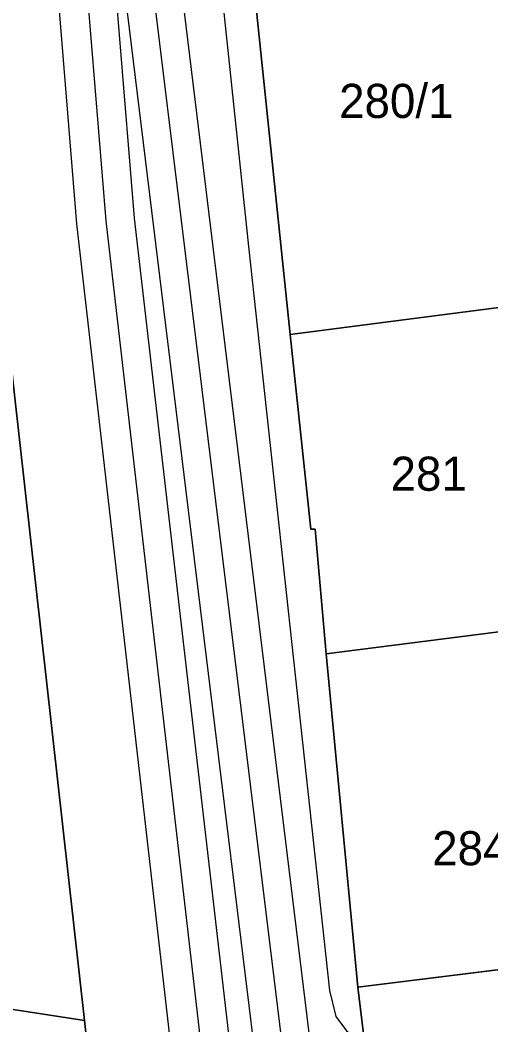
# Model space of a CAD drawing. Extents: x -263423 to -261326, y -1240067 to -1237864.
# Drawn here: x -263261.9 to -263234.3, y -1239094.9 to -1239036.1 of the extents above; entities that cross this region are included whole.
import ezdxf

# ---------------------------------------------------------------- set-up
doc = ezdxf.new("R2010")
doc.units = 0
for name, color, linetype in [('body_kn', 7, 'Continuous'), ('kladpar_druhypozemkov', 7, 'Continuous'), ('kladpar_hranice', 7, 'Continuous'), ('kladpar_parcelnecisla', 7, 'Continuous'), ('kladpar_plochy', 7, 'Continuous'), ('tarchy_linie', 7, 'Continuous'), ('zappar_hrandruhpozemk', 7, 'Continuous'), ('znacky', 7, 'Continuous')]:
    doc.layers.add(name, color=color, linetype=linetype)

msp = doc.modelspace()

# ---------------------------------------------------------------- linework, layer by layer
at = {"layer": 'body_kn'}
for p, q in [((-263255.19, -1239047.66), (-263255.19, -1239047.66)), ((-263258.57, -1239048), (-263258.57, -1239048)), ((-263256.88, -1239047.83), (-263256.88, -1239047.83)), ((-263248.51, -1239049.32), (-263248.51, -1239049.32)), ((-263246.07, -1239054.49), (-263246.07, -1239054.49)), ((-263244.87, -1239065.88), (-263244.87, -1239065.88)), ((-263244.62, -1239065.88), (-263244.62, -1239065.88)), ((-263243.97, -1239073.2), (-263243.97, -1239073.2)), ((-263243.97, -1239073.2), (-263243.97, -1239073.2)), ((-263243.77, -1239092.91), (-263243.77, -1239092.91)), ((-263242.12, -1239092.73), (-263242.12, -1239092.73)), ((-263242.12, -1239092.73), (-263242.12, -1239092.73)), ((-263258.11, -1239094.68), (-263258.11, -1239094.68)), ((-263243.4, -1239094.44), (-263243.4, -1239094.44))]:
    msp.add_line(p, q, dxfattribs=at)
at = {"layer": 'kladpar_druhypozemkov'}
for p, q in [((-263239.45, -1239039.66), (-263239.45, -1239039.66)), ((-263238.09, -1239061.9), (-263238.09, -1239061.9))]:
    msp.add_line(p, q, dxfattribs=at)
at = {"layer": 'kladpar_hranice'}
for points in [[(-263262.39, -1238919.82), (-263261.31, -1238920.2), (-263261.25, -1238921.09), (-263261, -1238923.63), (-263260.51, -1238928.2), (-263258.84, -1238943.49), (-263258.39, -1238943.49), (-263256.53, -1238960.88), (-263256.85, -1238960.88), (-263254.93, -1238978.01), (-263254.23, -1238983.5), (-263252.81, -1238994.72), (-263252.3, -1238998.75), (-263250.07, -1239016.31), (-263249, -1239026.55), (-263248.76, -1239028.97), (-263248.04, -1239035.52), (-263246.07, -1239054.49), (-263244.87, -1239065.88), (-263244.62, -1239065.88), (-263243.97, -1239073.2), (-263242.12, -1239092.73), (-263241.7, -1239096.1)], [(-263289.56, -1239009.83), (-263285.17, -1239008.51), (-263283.03, -1239027.67), (-263279.17, -1239028.98), (-263274.94, -1239030.4), (-263272.76, -1239031.14), (-263273.76, -1239034.03), (-263274.57, -1239033.75), (-263278.8, -1239032.32), (-263282.65, -1239031.02), (-263275.87, -1239091.98), (-263272.26, -1239092.53), (-263268.1, -1239093.16), (-263264.52, -1239093.7), (-263274.36, -1239005.27), (-263272.46, -1239004.69), (-263262.55, -1239093.99), (-263258.11, -1239094.68), (-263257.66, -1239098.85)], [(-263272.46, -1239004.69), (-263271.05, -1239004.26), (-263266.39, -1239020.81), (-263258.11, -1239094.68), (-263262.55, -1239093.99), (-263272.46, -1239004.69)], [(-263257.66, -1239098.85), (-263258.11, -1239094.68), (-263266.39, -1239020.81)], [(-263248.04, -1239035.52), (-263239.34, -1239034.36), (-263231.59, -1239033.45), (-263223.18, -1239032.5), (-263222.46, -1239038.67), (-263222.27, -1239040.3), (-263231.14, -1239041.29), (-263230.95, -1239042.95), (-263232.77, -1239043.15), (-263232.1, -1239049.82), (-263231.53, -1239049.77), (-263231.22, -1239052.57), (-263231.44, -1239052.59), (-263246.07, -1239054.49), (-263248.04, -1239035.52)], [(-263243.97, -1239073.2), (-263244.62, -1239065.88), (-263244.87, -1239065.88), (-263246.07, -1239054.49), (-263231.44, -1239052.59), (-263230.91, -1239057.59), (-263230.68, -1239057.57), (-263229.38, -1239069.43), (-263229.76, -1239069.48), (-263229.6, -1239071), (-263231.1, -1239071.19), (-263231.06, -1239071.57), (-263232.03, -1239071.67), (-263243.97, -1239073.2)], [(-263242.12, -1239092.73), (-263243.97, -1239073.2), (-263232.03, -1239071.67), (-263231.07, -1239079.72), (-263229.7, -1239079.56), (-263229.68, -1239078.92), (-263229.46, -1239078.34), (-263228.97, -1239077.79), (-263228.42, -1239077.48), (-263226.78, -1239077.29), (-263226.18, -1239077.46), (-263225.58, -1239077.88), (-263225.21, -1239078.38), (-263225.04, -1239079.01), (-263204.77, -1239076.61), (-263203.46, -1239087.91), (-263242.12, -1239092.73)], [(-263241.7, -1239096.1), (-263242.12, -1239092.73), (-263203.46, -1239087.91), (-263200.03, -1239087.55), (-263179.84, -1239085.17), (-263137.44, -1239080.5)]]:
    msp.add_lwpolyline(points, dxfattribs=at)
at = {"layer": 'kladpar_plochy'}
for p, q in [((-263258.11, -1239094.68), (-263266.39, -1239020.81)), ((-263248.04, -1239035.52), (-263246.07, -1239054.49)), ((-263246.07, -1239054.49), (-263244.87, -1239065.88)), ((-263244.87, -1239065.88), (-263244.62, -1239065.88)), ((-263244.62, -1239065.88), (-263243.97, -1239073.2)), ((-263243.97, -1239073.2), (-263242.12, -1239092.73)), ((-263242.12, -1239092.73), (-263203.46, -1239087.91)), ((-263241.7, -1239096.1), (-263242.12, -1239092.73)), ((-263242.12, -1239092.73), (-263241.7, -1239096.1)), ((-263262.55, -1239093.99), (-263258.11, -1239094.68)), ((-263258.11, -1239094.68), (-263257.66, -1239098.85)), ((-263257.66, -1239098.85), (-263258.11, -1239094.68))]:
    msp.add_line(p, q, dxfattribs=at)
for points in [[(-263272.46, -1239004.69), (-263271.05, -1239004.26), (-263266.39, -1239020.81), (-263258.11, -1239094.68), (-263262.55, -1239093.99)], [(-263248.04, -1239035.52), (-263239.34, -1239034.36), (-263231.59, -1239033.45), (-263223.18, -1239032.5), (-263222.46, -1239038.67), (-263222.27, -1239040.3), (-263231.14, -1239041.29), (-263230.95, -1239042.95), (-263232.77, -1239043.15), (-263232.1, -1239049.82), (-263231.53, -1239049.77), (-263231.22, -1239052.57), (-263231.44, -1239052.59), (-263246.07, -1239054.49)], [(-263243.97, -1239073.2), (-263244.62, -1239065.88), (-263244.87, -1239065.88), (-263246.07, -1239054.49), (-263231.44, -1239052.59), (-263230.91, -1239057.59), (-263230.68, -1239057.57), (-263229.38, -1239069.43), (-263229.76, -1239069.48), (-263229.6, -1239071), (-263231.1, -1239071.19), (-263231.06, -1239071.57), (-263232.03, -1239071.67)], [(-263242.12, -1239092.73), (-263243.97, -1239073.2), (-263232.03, -1239071.67), (-263231.07, -1239079.72), (-263229.7, -1239079.56), (-263229.68, -1239078.92), (-263229.46, -1239078.34), (-263228.97, -1239077.79), (-263228.42, -1239077.48), (-263226.78, -1239077.29), (-263226.18, -1239077.46), (-263225.58, -1239077.88), (-263225.21, -1239078.38), (-263225.04, -1239079.01), (-263204.77, -1239076.61), (-263203.46, -1239087.91)]]:
    msp.add_lwpolyline(points, close=True, dxfattribs=at)
at = {"layer": 'tarchy_linie'}
for points in [[(-263252.22, -1239103.44), (-263258.57, -1239048), (-263263.19, -1238991.32), (-263269.43, -1238939.62), (-263270.23, -1238928.85), (-263268.71, -1238927.12), (-263266.75, -1238924.88), (-263265.28, -1238923.21)], [(-263265.28, -1238923.21), (-263257.95, -1238989.06), (-263253.65, -1238988.11), (-263253.45, -1238989.66), (-263253.43, -1238989.84), (-263253.22, -1238991.5), (-263257.5, -1238992.9), (-263244.69, -1239097.79)], [(-263266.75, -1238924.88), (-263259.4, -1238990.97), (-263246.14, -1239099.52), (-263232.99, -1239230.04), (-263220.98, -1239335.65), (-263211.76, -1239426.52), (-263207.3, -1239462.55), (-263205.02, -1239481.01), (-263201.52, -1239486.01), (-263201.02, -1239495.61), (-263202.52, -1239500.01), (-263193.1, -1239574.41)], [(-263268.71, -1238927.12), (-263267.79, -1238939.46), (-263261.39, -1238992.43), (-263256.88, -1239047.83), (-263250.48, -1239103.25), (-263243.25, -1239168.79), (-263236.15, -1239234.34), (-263229.56, -1239288.24), (-263223.56, -1239342.68), (-263214.78, -1239419.75), (-263206.52, -1239497.31), (-263198.58, -1239574.76), (-263191.68, -1239638.38), (-263185.41, -1239700.03)], [(-263257.29, -1239021.87), (-263247.78, -1239099.7), (-263247.63, -1239101.23), (-263248.98, -1239101.4), (-263255.19, -1239047.66), (-263257.29, -1239021.87)]]:
    msp.add_lwpolyline(points, dxfattribs=at)
at = {"layer": 'zappar_hrandruhpozemk'}
msp.add_line((-263248.51, -1239049.32), (-263243.77, -1239092.91), dxfattribs=at)
for points in [[(-263252.81, -1238994.72), (-263253.83, -1238995.15), (-263254.28, -1238995.72), (-263254.53, -1238996.67), (-263251.97, -1239016.54), (-263248.51, -1239049.32)], [(-263243.77, -1239092.91), (-263243.4, -1239094.44), (-263242.77, -1239095.27), (-263241.7, -1239096.1)]]:
    msp.add_lwpolyline(points, dxfattribs=at)
at = {"layer": 'znacky'}
msp.add_line((-263237.32, -1239039.66), (-263237.32, -1239039.66), dxfattribs=at)

# ---------------------------------------------------------------- texts
at = {"layer": 'kladpar_parcelnecisla'}
for s, p in [('280/1', (-263243.209, -1239041.8)), ('281', (-263240.198, -1239063.64)), ('284/1', (-263237.758, -1239085.58))]:
    msp.add_text(s, height=2, dxfattribs=at).set_placement(p)

doc.saveas('drawing.dxf')
